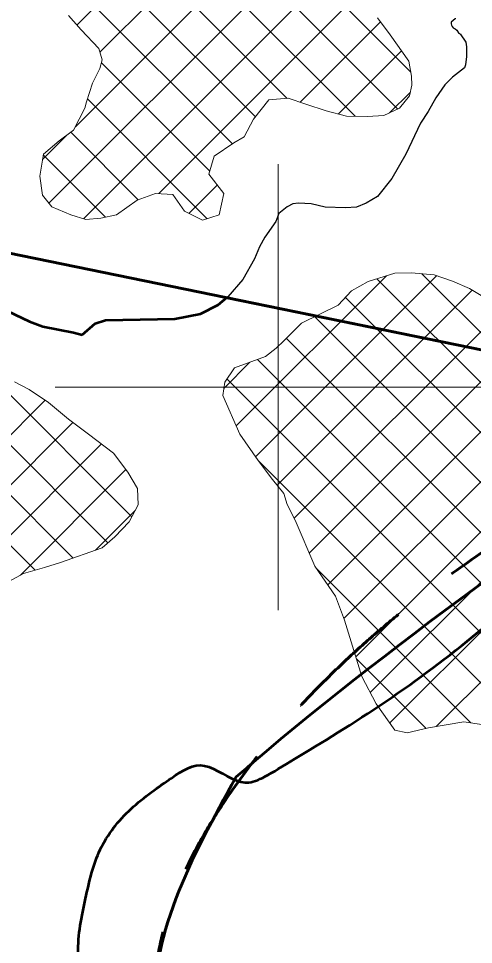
# Model space of a CAD drawing. Extents: x -1643653 to 4543381, y 1624270 to 13878484.
# Drawn here: x 748836 to 750876, y 8947500 to 8951653 of the extents above; entities that cross this region are included whole.
import ezdxf

# ---------------------------------------------------------------- set-up
doc = ezdxf.new("R2010")
doc.units = 0
doc.header["$LTSCALE"] = 200
doc.linetypes.add('MEDIUM_DASHED', pattern=[4.5, 3, -1.5])
for name, color, linetype, lineweight in [('1', 7, 'Continuous', 13), ('10', 7, 'MEDIUM_DASHED', 60), ('2', 7, 'Continuous', 13), ('24', 7, 'Continuous', 25), ('27', 7, 'Continuous', 53), ('29', 7, 'Continuous', 13)]:
    doc.layers.add(name, color=color, linetype=linetype, lineweight=lineweight)

msp = doc.modelspace()

# ---------------------------------------------------------------- linework, layer by layer
at = {"layer": '1', "lineweight": 25}
msp.add_spline([(814781, 9009175.5), (814787.2, 9009173.4), (814796.9, 9009173.4), (814799.4, 9009172.4), (814805.1, 9009174.5), (814805.6, 9009176.5), (814811.7, 9009179.5), (814811.7, 9009179.5), (814801.5, 9009181), (814790.7, 9009181.5), (814784.1, 9009183.1), (814777.4, 9009185.1), (814778.4, 9009175.5)], degree=3, dxfattribs=at)
at = {"layer": '10'}
msp.add_spline([(752064, 8949931.3), (749882.4, 8948312.2), (749452.3, 8947143.5), (749636.6, 8946159.4), (749206.6, 8945236.7), (749452.3, 8944375.6), (748941.6, 8943614.3)], degree=3, dxfattribs=at)
at = {"layer": '2'}
for p, q in [((750000, 8949000), (750000, 8951000)), ((749000, 8950000), (751000, 8950000))]:
    msp.add_line(p, q, dxfattribs=at)
at = {"layer": '24'}
for points in [[(750794.2, 8951655.1), (750793.7, 8951651.7), (750785, 8951644.2), (750776.3, 8951637.1), (750775.4, 8951629.6), (750776.6, 8951623.4), (750779.9, 8951616.9), (750784.4, 8951612.2), (750793.1, 8951606.6), (750801.1, 8951600.5), (750808.4, 8951589), (750812.6, 8951585.6), (750814.9, 8951584.1)], [(750816.8, 8951585.2), (750841.2, 8951547.4), (750845.2, 8951526.5), (750845.3, 8951483.2), (750840.6, 8951445.4), (750835.5, 8951431.8), (750782.1, 8951389.9), (750747.8, 8951356.2), (750707.5, 8951297.9), (750673.1, 8951235.5), (750638.2, 8951183.6), (750572.6, 8951045), (750509.5, 8950935), (750444.8, 8950855.3), (750395, 8950825.3), (750352, 8950806.8), (750301.3, 8950803.8), (750210.4, 8950807.4), (750148.2, 8950821.9), (750091, 8950824.7), (750065.3, 8950821.8), (750040.7, 8950809.2), (750002.6, 8950778.6), (749989.8, 8950743.1), (749940.4, 8950671.8), (749917, 8950629.2), (749893.7, 8950575.8), (749841.7, 8950483.1), (749773.8, 8950404.3), (749730.5, 8950368.5), (749651.5, 8950328), (749536, 8950306.5), (749226.3, 8950300.4), (749179.3, 8950285.4), (749120.6, 8950234.1)], [(749120.6, 8950234.1), (749082.8, 8950244.7), (748944.7, 8950271.7), (748885.6, 8950293.6), (748719.8, 8950372.3)]]:
    msp.add_lwpolyline(points, dxfattribs=at)
at = {"layer": '27'}
msp.add_line((749770.6, 8950400.6), (752064, 8949931.3), dxfattribs=at)
msp.add_line((749770.6, 8950400.6), (752064, 8949931.3), dxfattribs=at)
for points in [[(749120.6, 8950234.1), (749179.3, 8950285.4), (749226.3, 8950300.4), (749536, 8950306.5), (749651.5, 8950328), (749730.5, 8950368.5), (749770.1, 8950401.2)], [(749120.6, 8950234.1), (749179.3, 8950285.4), (749226.3, 8950300.4), (749536, 8950306.5), (749651.5, 8950328), (749730.5, 8950368.5), (749770.1, 8950401.2)], [(748719.8, 8950372.3), (748885.6, 8950293.6), (748944.7, 8950271.7), (749082.8, 8950244.7), (749120.6, 8950234.1)], [(748719.8, 8950372.3), (748885.6, 8950293.6), (748944.7, 8950271.7), (749082.8, 8950244.7), (749120.6, 8950234.1)]]:
    msp.add_lwpolyline(points, dxfattribs=at)
for points in [[(749811.6, 8948251.7), (749882.4, 8948312.2), (752064, 8949931.3)], [(752064, 8949931.3), (749882.4, 8948312.2), (749811.6, 8948251.7)], [(748941.6, 8943614.3), (749452.3, 8944375.6), (749206.6, 8945236.7), (749636.6, 8946159.4), (749452.3, 8947143.5), (749811.6, 8948251.7)], [(749811.6, 8948251.7), (749452.3, 8947143.5), (749636.6, 8946159.4), (749206.6, 8945236.7), (749452.3, 8944375.6), (748941.6, 8943614.3)]]:
    msp.add_spline(points, degree=3, dxfattribs=at)
at = {"layer": '29'}
for p, q in [((750593.9, 8951414.8), (748458.7, 8953550)), ((750536.8, 8951247.3), (748288.4, 8953495.8)), ((750344.8, 8951214.9), (748172.1, 8953387.6)), ((749898.5, 8951212.1), (747851.5, 8953259.2)), ((750040.1, 8951295.1), (748049.8, 8953285.4)), ((749795.1, 8951091.1), (747654.4, 8953231.8)), ((749097.9, 8951624.4), (749994.4, 8952520.8)), ((749200.8, 8951502.7), (750109.1, 8952411)), ((749090.6, 8951168), (750244.9, 8952322.3)), ((750222.4, 8949113.5), (753323, 8952214)), ((748971.7, 8950824.6), (750343.9, 8952196.8)), ((750295, 8948961.6), (753416.3, 8952082.8)), ((750348.3, 8948790.3), (753502.1, 8951944.1)), ((749126.3, 8950754.7), (750288.8, 8951917.2)), ((750413, 8948630.5), (753599.7, 8951817.2)), ((749464.2, 8950868.1), (750355.2, 8951759.1)), ((750098.2, 8951277.6), (750458.9, 8951638.3)), ((750500.5, 8948493.5), (753657.1, 8951650.1)), ((750270.1, 8951225), (750553.2, 8951508.1)), ((749693.4, 8950968.3), (749207.3, 8951454.3)), ((750708.3, 8948476.8), (753641.5, 8951410)), ((750500, 8951230.4), (750592.8, 8951323.2)), ((749681.7, 8950755.4), (749144.7, 8951292.5)), ((749372.6, 8950840.1), (749069.8, 8951142.8)), ((748943.2, 8951020.6), (749053.9, 8951131.3)), ((749226, 8950762.1), (748946.6, 8951041.5)), ((750139.6, 8949255.2), (751869, 8950984.5)), ((749599.4, 8950778.8), (749726.9, 8950906.2)), ((749236.3, 8949301.6), (747820, 8950717.9)), ((749080.4, 8949233), (747650.4, 8950663)), ((749343.7, 8949418.7), (748175, 8950587.3)), ((748910.1, 8949178.8), (747541.7, 8950547.2)), ((749812, 8949825.5), (750485.7, 8950499.2)), ((749898.5, 8949687.6), (750710.6, 8950499.6)), ((752997.1, 8947931.4), (750442.5, 8950486.1)), ((752687.4, 8948465.6), (750644.9, 8950508.2)), ((749995.1, 8949559.7), (750870.3, 8950434.9)), ((753100.6, 8947603.4), (750301.8, 8950402.2)), ((750071.8, 8949411.8), (751023.9, 8950363.9)), ((752962.2, 8947517.4), (750163.9, 8950315.7)), ((752932.3, 8947322.8), (750036.9, 8950218.2)), ((749757.6, 8949995.7), (749873.5, 8950111.5)), ((751991.1, 8948039.5), (749906.8, 8950123.8)), ((751401.2, 8948404.9), (749770.6, 8950035.4)), ((746600.7, 8947586.7), (748955, 8949941)), ((746700.1, 8947461.6), (749079.8, 8949841.3)), ((747174, 8947710.9), (749207.9, 8949744.8)), ((751188.8, 8948392.7), (749909.2, 8949672.3)), ((748844, 8949156.5), (749317.3, 8949629.8)), ((749180.7, 8949268.7), (749358.5, 8949446.5)), ((750863.7, 8948493.3), (750174.3, 8949182.7)), ((750663.8, 8948468.7), (750351.1, 8948781.4))]:
    msp.add_line(p, q, dxfattribs=at)
at = {"layer": '29', "lineweight": 53}
for p, q in [((752064, 8949931.3), (742833.2, 8951820.3)), ((742833.2, 8951820.3), (752064, 8949931.3))]:
    msp.add_line(p, q, dxfattribs=at)
at = {"layer": '29'}
for points in [[(749059.7, 8951667.4), (749116.8, 8951603.2), (749196.1, 8951519.2), (749210.8, 8951467.5), (749200.8, 8951429.7), (749166.7, 8951363.5), (749140.5, 8951279.2), (749133.1, 8951251.1), (749082.4, 8951151.9), (749017.2, 8951104.8), (748947.3, 8951045.5), (748930.9, 8950946.2), (748943.1, 8950860.9), (748984.5, 8950808.4), (749070.5, 8950773.1), (749137.8, 8950751), (749204.5, 8950757.2), (749275, 8950773.2), (749367.9, 8950838.3), (749449.3, 8950869), (749527.6, 8950864.4), (749579.4, 8950788.6), (749660.5, 8950748.8), (749735.3, 8950772.1), (749755.6, 8950868.8), (749689.4, 8950955.1), (749713.4, 8951035.2), (749800.7, 8951094.9), (749847.6, 8951122.3), (749890.1, 8951201.2), (749957.6, 8951289.2), (750044.3, 8951295.4), (750124.5, 8951268.8), (750214.7, 8951239), (750305.8, 8951215.9), (750400.6, 8951213.5), (750473.4, 8951218.1), (750544.7, 8951251), (750589.7, 8951306.8), (750598.7, 8951354.1), (750597.3, 8951395.2), (750585.9, 8951461.9), (750501.7, 8951580.8), (750445.9, 8951655.8)], [(750967.2, 8950376.9), (750858.7, 8950441.8), (750782, 8950475.7), (750700.2, 8950503.1), (750598.2, 8950512.5), (750523, 8950510.6), (750403.3, 8950474.1), (750329, 8950431.2), (750269.1, 8950367.2), (750104.4, 8950286.5), (750026.1, 8950207.2), (749991.5, 8950173.9), (749943.6, 8950137.2), (749803.6, 8950085.9), (749761.4, 8950021.3), (749752.6, 8949962), (749828, 8949788.6)], [(748779.3, 8949120.4), (748858, 8949164.3), (748952.1, 8949190.5), (749023.3, 8949212.7), (749210.2, 8949279.2), (749267.2, 8949328.1), (749331.7, 8949396.1), (749371.9, 8949471.6), (749368.8, 8949545.5), (749326.2, 8949617.8), (749261.8, 8949704.1), (749150, 8949788.6), (749059.2, 8949856.7), (748969.4, 8949931.2), (748883.6, 8949989.2), (748817, 8950023.2)], [(749150, 8949788.6), (749059.2, 8949856.7), (748969.4, 8949931.2), (748883.6, 8949989.2), (748817, 8950023.2)], [(748779.3, 8949120.4), (748858, 8949164.3), (748952.1, 8949190.5), (749023.3, 8949212.8), (749210.2, 8949279.2), (749267.2, 8949328.1), (749331.7, 8949396.1), (749371.9, 8949471.6), (749368.8, 8949545.5), (749326.2, 8949617.9), (749261.8, 8949704.1), (749150, 8949788.6)], [(749828, 8949788.6), (749910.2, 8949670.9), (749973.9, 8949584.7), (750026.1, 8949523.1), (750040.6, 8949474), (750075.9, 8949403.5), (750165.1, 8949196), (750257.7, 8949062.8), (750297.5, 8948954.8), (750375.6, 8948702.1), (750439.5, 8948579.8), (750523.7, 8948460.7), (750578.2, 8948449.4), (750674.7, 8948471.2), (750832.5, 8948497.7), (750952.4, 8948480.8)]]:
    msp.add_lwpolyline(points, dxfattribs=at)
at = {"layer": '29', "lineweight": 53}
for points in [[(748941.6, 8943614.3), (748896.5, 8943634.1), (748856, 8943659.8), (748822.4, 8943694.2), (748676.6, 8943843.1), (748534.4, 8944006.2), (748476.8, 8944200.3), (748436.1, 8944337.6), (748464.7, 8944500.4), (748513.9, 8944632.3), (748581.4, 8944813.6), (748809.8, 8944932.5), (748847.1, 8945126.1), (748894.1, 8945370.7), (748803.2, 8945634.3), (748847.1, 8945879.1), (748911.7, 8946239.9), (749046.9, 8946596.2), (749112.4, 8946956.9), (749156.8, 8947201.7), (749082.3, 8947460.6), (749137.1, 8947709.9), (749185.9, 8947932.1), (749331.9, 8948116.3), (749532, 8948253), (749660.7, 8948341), (749841.6, 8948192), (749963.9, 8948265.4), (750406.1, 8948530.4), (750825.5, 8948830.5), (751225.2, 8949186.3), (751509.6, 8949439.5), (751808.2, 8949666.9), (752064, 8949931.3)], [(748822.4, 8943694.2), (748676.6, 8943843.1), (748534.4, 8944006.2), (748476.8, 8944200.3), (748436.1, 8944337.6), (748464.7, 8944500.4), (748513.9, 8944632.3), (748581.4, 8944813.6), (748809.8, 8944932.5), (748847.1, 8945126.1), (748894.1, 8945370.7), (748803.2, 8945634.3), (748847.1, 8945879.1), (748911.7, 8946239.9), (749046.9, 8946596.2), (749112.4, 8946956.9), (749156.8, 8947201.7), (749082.3, 8947460.6), (749137.1, 8947709.9), (749185.9, 8947932.1), (749331.9, 8948116.3), (749532, 8948253), (749660.7, 8948341), (749841.6, 8948192), (749963.9, 8948265.4), (750406.1, 8948530.4), (750825.5, 8948830.5), (751225.2, 8949186.3), (751509.6, 8949439.5), (751808.2, 8949666.9), (752064, 8949931.3)]]:
    msp.add_open_spline(points, degree=3, dxfattribs=at)

doc.saveas('drawing.dxf')
